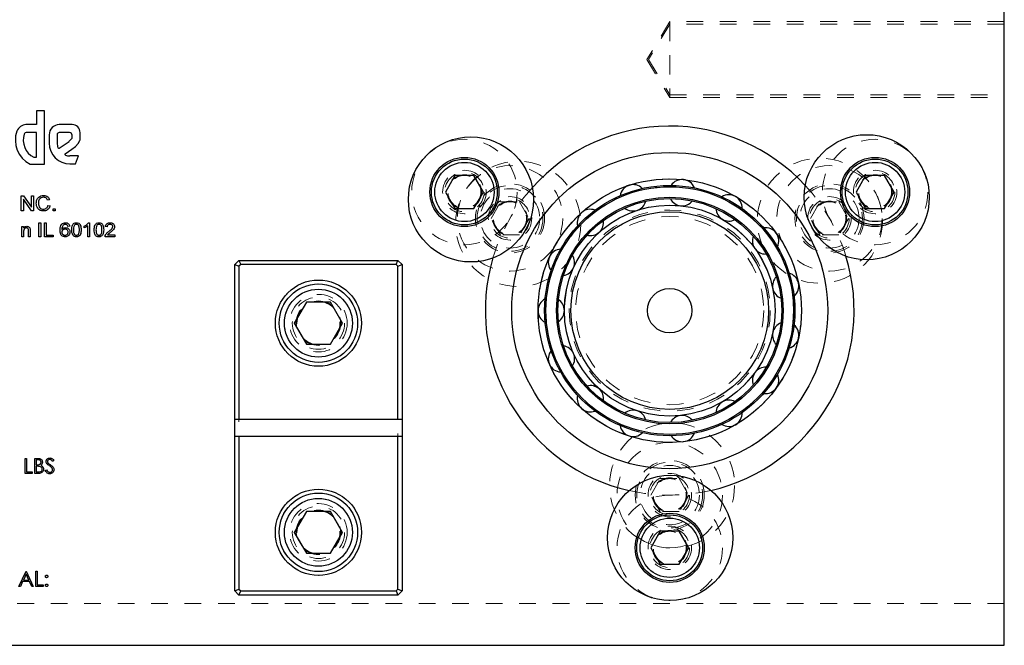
# Model space of a CAD drawing. Header units: inches. Extents: x 1880 to 2363, y -453 to -54.
# Tile 751 of 1056: x 1983.58 to 1989.47, y -74.37 to -70.63. Entities that reach past the tile are written whole.
import ezdxf

# ---------------------------------------------------------------- set-up
doc = ezdxf.new("R2010")
doc.units = ezdxf.units.IN
doc.header["$LTSCALE"] = 0.5
doc.header["$MEASUREMENT"] = 0
doc.linetypes.add('HIDDEN', pattern=[0.225, 0.15, -0.075])
for name, color, linetype in [('DSS-M-S', 53, 'Continuous'), ('DST-M-S', 53, 'Continuous'), ('SVD-M-S', 8, 'Continuous'), ('SVF-M-S', 8, 'Continuous')]:
    doc.layers.add(name, color=color, linetype=linetype)

msp = doc.modelspace()

# ---------------------------------------------------------------- linework, layer by layer
at = {"layer": 'DSS-M-S', "linetype": 'Continuous', "lineweight": 25}
for p, q in [((1989.46606, -74.36607), (1989.46606, -61.62907)), ((1983.72783, -71.17211), (1983.68026, -71.17211)), ((1983.68026, -71.17211), (1983.68026, -71.25416)), ((1983.72783, -71.49162), (1983.72783, -71.17211)), ((1983.68026, -71.25416), (1983.6174, -71.25416)), ((1983.89355, -71.25482), (1983.8171, -71.25482)), ((1983.68026, -71.30143), (1983.62279, -71.30143)), ((1983.68026, -71.44954), (1983.68026, -71.30143)), ((1983.75653, -71.31538), (1983.75653, -71.36534)), ((1983.8041, -71.31538), (1983.8041, -71.36534)), ((1983.87789, -71.30239), (1983.8171, -71.30239)), ((1983.89378, -71.33402), (1983.89378, -71.31828)), ((1983.94135, -71.34259), (1983.94135, -71.30262)), ((1983.8165, -71.39491), (1983.8757, -71.35519)), ((1983.87656, -71.35445), (1983.89244, -71.3374)), ((1983.89207, -71.40149), (1983.91319, -71.38492)), ((1983.91319, -71.38492), (1983.93018, -71.36669)), ((1983.93018, -71.36669), (1983.93932, -71.35035)), ((1983.6641, -71.44954), (1983.68026, -71.44954)), ((1983.85165, -71.42861), (1983.89207, -71.40149)), ((1983.93188, -71.44204), (1983.8808, -71.44204)), ((1983.91345, -71.48961), (1983.93188, -71.44204)), ((1983.64191, -71.49162), (1983.72783, -71.49162)), ((1983.8808, -71.48961), (1983.91345, -71.48961)), ((1983.58952, -71.67941), (1983.60303, -71.67941)), ((1983.58952, -71.76941), (1983.58952, -71.67941)), ((1983.60303, -71.67941), (1983.65068, -71.74822)), ((1983.65068, -71.67941), (1983.66337, -71.67941)), ((1983.65068, -71.74822), (1983.65068, -71.67941)), ((1983.66337, -71.67941), (1983.66337, -71.76941)), ((1983.64987, -71.76941), (1983.60222, -71.70057)), ((1983.60222, -71.70057), (1983.60222, -71.76941)), ((1983.75914, -71.70441), (1983.74645, -71.70714)), ((1983.74875, -71.73764), (1983.76145, -71.7406)), ((1983.60222, -71.76941), (1983.58952, -71.76941)), ((1983.66337, -71.76941), (1983.64987, -71.76941)), ((1983.77991, -71.76941), (1983.77991, -71.75787)), ((1983.77991, -71.75787), (1983.79145, -71.75787)), ((1983.79145, -71.76941), (1983.77991, -71.76941)), ((1983.79145, -71.75787), (1983.79145, -71.76941)), ((1983.59301, -71.86344), (1983.60369, -71.86344)), ((1983.59301, -71.92434), (1983.59301, -71.86344)), ((1983.60369, -71.86344), (1983.60369, -71.87194)), ((1983.69557, -71.841), (1983.70732, -71.841)), ((1983.69557, -71.92434), (1983.69557, -71.841)), ((1983.70732, -71.841), (1983.70732, -71.92434)), ((1983.72762, -71.841), (1983.73938, -71.841)), ((1983.72762, -71.92434), (1983.72762, -71.841)), ((1983.73938, -71.841), (1983.73938, -71.91472)), ((1983.87933, -71.86237), (1983.86865, -71.86344)), ((1983.96587, -71.87169), (1983.96587, -71.86184)), ((1983.98724, -71.92434), (1983.98724, -71.8594)), ((1983.99105, -71.841), (1983.99792, -71.841)), ((1983.99792, -71.841), (1983.99792, -71.92434)), ((1984.10262, -71.86558), (1984.09194, -71.86451)), ((1983.60369, -71.89168), (1983.60369, -71.92434)), ((1983.63254, -71.92434), (1983.63254, -71.88798)), ((1983.64322, -71.88708), (1983.64322, -71.92434)), ((1983.73938, -71.91472), (1983.78104, -71.91472)), ((1983.78104, -71.91472), (1983.78104, -71.92434)), ((1984.10478, -71.91365), (1984.14856, -71.91365)), ((1984.14856, -71.91365), (1984.14856, -71.92434)), ((1983.60369, -71.92434), (1983.59301, -71.92434)), ((1983.64322, -71.92434), (1983.63254, -71.92434)), ((1983.70732, -71.92434), (1983.69557, -71.92434)), ((1983.78104, -71.92434), (1983.72762, -71.92434)), ((1983.99792, -71.92434), (1983.98724, -71.92434)), ((1984.14856, -71.92434), (1984.09087, -71.92434)), ((1984.86606, -72.09107), (1984.89106, -72.06607)), ((1984.86606, -74.04107), (1984.86606, -72.09107)), ((1984.86606, -72.09107), (1984.89106, -72.10142)), ((1984.89106, -72.06607), (1984.90141, -72.09107)), ((1984.89106, -72.06607), (1985.84106, -72.06607)), ((1984.90141, -72.09107), (1984.89106, -72.10142)), ((1985.8307, -72.09107), (1984.90141, -72.09107)), ((1985.8307, -72.09107), (1985.84106, -72.06607)), ((1985.84106, -72.10142), (1985.8307, -72.09107)), ((1985.84106, -72.06607), (1985.86606, -72.09107)), ((1985.84106, -72.10142), (1985.86606, -72.09107)), ((1985.86606, -72.09107), (1985.86606, -74.04107)), ((1984.89106, -72.10142), (1984.89106, -73.01607)), ((1985.84106, -73.01607), (1985.84106, -72.10142)), ((1985.86606, -73.01607), (1984.86606, -73.01607)), ((1984.86606, -73.11607), (1985.86606, -73.11607)), ((1984.89106, -73.11607), (1984.89106, -74.03071)), ((1985.84106, -74.03071), (1985.84106, -73.11607)), ((1983.61234, -73.24897), (1983.62042, -73.24897)), ((1983.61234, -73.33897), (1983.61234, -73.24897)), ((1983.62042, -73.24897), (1983.62042, -73.32974)), ((1983.67004, -73.24897), (1983.6876, -73.24897)), ((1983.67004, -73.33897), (1983.67004, -73.24897)), ((1983.67811, -73.2582), (1983.67811, -73.28705)), ((1983.68907, -73.2582), (1983.67811, -73.2582)), ((1983.78427, -73.2619), (1983.77696, -73.26743)), ((1983.62042, -73.32974), (1983.65504, -73.32974)), ((1983.65504, -73.32974), (1983.65504, -73.33897)), ((1983.67811, -73.28705), (1983.68354, -73.28705)), ((1983.68347, -73.29628), (1983.67811, -73.29628)), ((1983.67811, -73.29628), (1983.67811, -73.32974)), ((1983.67811, -73.32974), (1983.68961, -73.32974)), ((1983.73234, -73.32161), (1983.73995, -73.31705)), ((1983.65504, -73.33897), (1983.61234, -73.33897)), ((1983.69437, -73.33897), (1983.67004, -73.33897)), ((1983.57542, -74.01397), (1983.61811, -73.92397)), ((1983.61811, -73.92397), (1983.61927, -73.92397)), ((1983.61927, -73.92397), (1983.6608, -74.01397)), ((1983.67696, -73.92397), (1983.68504, -73.92397)), ((1983.67696, -74.01397), (1983.67696, -73.92397)), ((1983.68504, -73.92397), (1983.68504, -74.00474)), ((1983.6186, -73.94151), (1983.6023, -73.97589)), ((1983.6023, -73.97589), (1983.63446, -73.97589)), ((1983.63446, -73.97589), (1983.6186, -73.94151)), ((1983.58424, -74.01397), (1983.57542, -74.01397)), ((1983.59792, -73.98513), (1983.58424, -74.01397)), ((1983.63872, -73.98513), (1983.59792, -73.98513)), ((1983.65202, -74.01397), (1983.63872, -73.98513)), ((1983.6608, -74.01397), (1983.65202, -74.01397)), ((1983.71965, -74.01397), (1983.67696, -74.01397)), ((1983.68504, -74.00474), (1983.71965, -74.00474)), ((1983.71965, -74.00474), (1983.71965, -74.01397)), ((1984.86606, -74.04107), (1984.89106, -74.03071)), ((1984.89106, -74.06607), (1984.86606, -74.04107)), ((1984.89106, -74.03071), (1984.90141, -74.04107)), ((1984.89106, -74.06607), (1984.90141, -74.04107)), ((1984.90141, -74.04107), (1985.8307, -74.04107)), ((1985.8307, -74.04107), (1985.84106, -74.03071)), ((1985.8307, -74.04107), (1985.84106, -74.06607)), ((1985.84106, -74.03071), (1985.86606, -74.04107)), ((1985.86606, -74.04107), (1985.84106, -74.06607)), ((1985.84106, -74.06607), (1984.89106, -74.06607)), ((1976.96606, -74.36607), (1989.46606, -74.36607))]:
    msp.add_line(p, q, dxfattribs=at)
at = {"layer": 'DSS-M-S', "linetype": 'HIDDEN', "lineweight": 18}
for p, q in [((1987.46606, -70.65512), (1987.33931, -70.86607)), ((1987.46606, -70.65512), (1987.46606, -71.07702)), ((1989.46606, -70.65512), (1987.46606, -70.65512)), ((1987.33931, -70.86607), (1987.46606, -71.07702)), ((1987.46606, -71.07702), (1989.46606, -71.07702)), ((1986.81416, -72.73292), (1986.81866, -72.73304)), ((1987.54013, -73.14958), (1987.54836, -73.14915)), ((1989.46606, -74.11607), (1976.96606, -74.11607))]:
    msp.add_line(p, q, dxfattribs=at)
at = {"layer": 'DSS-M-S', "linetype": 'Continuous', "lineweight": 25}
for radius in [0.94488, 0.7874, 0.74803, 0.74016, 0.67717, 0.66929]:
    msp.add_circle((1987.46606, -72.36607), radius, dxfattribs=at)
at = {"layer": 'DSS-M-S', "linetype": 'HIDDEN', "lineweight": 18}
for centre, radius in [((1986.23862, -71.6574), 0.09843), ((1988.6935, -71.6574), 0.09843), ((1987.46606, -72.36607), 0.74016), ((1987.46606, -72.36607), 0.67717), ((1985.36606, -72.44107), 0.2575), ((1985.36606, -72.44107), 0.172), ((1985.36606, -72.44107), 0.1285), ((1985.36606, -73.69107), 0.2575), ((1985.36606, -73.69107), 0.172), ((1985.36606, -73.69107), 0.1285), ((1987.46606, -73.78339), 0.09843)]:
    msp.add_circle(centre, radius, dxfattribs=at)
at = {"layer": 'DSS-M-S', "linetype": 'Continuous', "lineweight": 25}
for centre, radius, start, end in [((1983.62518, -71.32244), 0.06873, 96.502765, 154.99011), ((1983.8171, -71.31538), 0.06056, 90, 180), ((1983.89355, -71.30262), 0.0478, 360, 90), ((1987.46606, -72.36607), 1.10236, 42.702271, 138.144372), ((1983.71859, -71.3462), 0.1644, 161.263204, 242.198786), ((1983.71859, -71.3462), 0.11683, 162.808466, 242.198786), ((1983.62518, -71.32244), 0.02115, 96.502765, 149.371426), ((1983.8171, -71.31538), 0.01299, 90, 180), ((1983.87789, -71.31828), 0.01589, 360, 90), ((1983.88881, -71.33402), 0.00497, 317.025543, 360), ((1983.8808, -71.36534), 0.12427, 180, 270), ((1983.8808, -71.36534), 0.0767, 180, 200.775378), ((1983.81373, -71.39078), 0.00497, 200.775378, 303.860165), ((1983.87293, -71.35107), 0.00497, 303.860165, 317.025543), ((1983.92546, -71.34259), 0.01589, 330.761987, 0), ((1983.855, -71.43227), 0.00497, 132.557571, 248.920554), ((1983.8808, -71.36534), 0.0767, 248.920554, 270.000044), ((1987.24707, -71.69209), 0.07874, 45.544053, 170.694737), ((1987.54013, -71.66129), 0.07874, 21.558851, 146.690525), ((1987.82039, -71.75235), 0.07874, 357.570897, 122.687837), ((1987.24707, -71.69209), 0.07874, 230.984489, 345.171317), ((1987.54013, -71.66129), 0.07874, 207.00596, 321.170025), ((1986.99187, -71.83943), 0.07874, 69.526167, 194.700135), ((1987.82039, -71.75235), 0.07874, 183.024101, 297.170839), ((1986.99187, -71.83943), 0.07874, 255.157204, 9.17438), ((1988.03938, -71.94952), 0.07874, 159.039248, 270), ((1988.03938, -71.94952), 0.07874, 333.580532, 98.687012), ((1986.81866, -72.07783), 0.07874, 93.706535, 218.706378), ((1986.81866, -72.07783), 0.07874, 279.100808, 33.178877), ((1987.46606, -72.36607), 1.10236, 282.909966, 17.109636), ((1987.46606, -72.36607), 1.10236, 163.428782, 257.319429), ((1988.15923, -72.21873), 0.07874, 309.588093, 74.688681), ((1988.15923, -72.21873), 0.07874, 135.05174, 249.227922), ((1986.7574, -72.36607), 0.07874, 117.685543, 242.713125), ((1986.7574, -72.36607), 0.07874, 303.096885, 57.184472), ((1988.15923, -72.5134), 0.07874, 111.061914, 225.225806), ((1988.15923, -72.5134), 0.07874, 285.593922, 50.68904), ((1986.81866, -72.6543), 0.07874, 141.667962, 266.720387), ((1986.81866, -72.6543), 0.07874, 327.093379, 81.190824), ((1988.03938, -72.78261), 0.07874, 87.070111, 201.222057), ((1988.03938, -72.78261), 0.07874, 261.608784, 26.696922), ((1986.99187, -72.8927), 0.07874, 351.089948, 105.197596), ((1986.99187, -72.8927), 0.07874, 165.653451, 290.739792), ((1987.82039, -72.97978), 0.07874, 63.076671, 177.217019), ((1987.24707, -73.04004), 0.07874, 15.086247, 129.204447), ((1987.82039, -72.97978), 0.07874, 237.624916, 2.708045), ((1987.54013, -73.07084), 0.07874, 39.081936, 153.211035), ((1987.24707, -73.04004), 0.07874, 189.641668, 314.732632), ((1987.54013, -73.07084), 0.07874, 276, 338.722177), ((1987.54013, -73.07084), 0.07874, 213.632271, 270)]:
    msp.add_arc(centre, radius, start, end, dxfattribs=at)
at = {"layer": 'DSS-M-S', "linetype": 'HIDDEN', "lineweight": 18}
for start, end in [(17.109636, 42.702271), (138.144372, 163.428782), (257.319429, 282.909966)]:
    msp.add_arc((1987.46606, -72.36607), 1.10236, start, end, dxfattribs=at)
at = {"layer": 'DSS-M-S', "linetype": 'Continuous', "lineweight": 25}
for points, knots in [([(1983.67952, -71.72374), (1983.68005, -71.7171), (1983.68111, -71.70386), (1983.69201, -71.68796), (1983.70728, -71.67961), (1983.71767, -71.67871), (1983.72286, -71.67825)], [0, 0, 0, 0, 0.2803525, 0.5592745, 0.7794669, 1, 1, 1, 1]), ([(1983.72229, -71.68864), (1983.71736, -71.68911), (1983.70752, -71.69006), (1983.69394, -71.70305), (1983.69287, -71.71585), (1983.69222, -71.72369)], [0, 0, 0, 0, 0.2805381, 0.5598234, 1, 1, 1, 1]), ([(1983.74645, -71.70714), (1983.74535, -71.70424), (1983.74316, -71.69848), (1983.73699, -71.69213), (1983.72955, -71.68903), (1983.72471, -71.68877), (1983.72229, -71.68864)], [0, 0, 0, 0, 0.2804639, 0.5595371, 0.7795539, 1, 1, 1, 1]), ([(1983.72286, -71.67825), (1983.72739, -71.67856), (1983.73644, -71.67918), (1983.74771, -71.68552), (1983.75546, -71.69439), (1983.75791, -71.70107), (1983.75914, -71.70441)], [0, 0, 0, 0, 0.2801769, 0.5595798, 0.7796483, 1, 1, 1, 1]), ([(1983.72308, -71.77056), (1983.71621, -71.77011), (1983.70253, -71.7692), (1983.68748, -71.75594), (1983.68071, -71.73969), (1983.67992, -71.72906), (1983.67952, -71.72374)], [0, 0, 0, 0, 0.28019239, 0.55832246, 0.77900696, 1, 1, 1, 1]), ([(1983.69222, -71.72369), (1983.69248, -71.72865), (1983.69301, -71.73855), (1983.69907, -71.75162), (1983.71016, -71.75894), (1983.71795, -71.75976), (1983.72186, -71.76018)], [0, 0, 0, 0, 0.281142, 0.5602016, 0.7798258, 1, 1, 1, 1]), ([(1983.72186, -71.76018), (1983.72545, -71.75987), (1983.73262, -71.75925), (1983.74123, -71.75349), (1983.74649, -71.74579), (1983.748, -71.74036), (1983.74875, -71.73764)], [0, 0, 0, 0, 0.2799379, 0.5591609, 0.7793145, 1, 1, 1, 1]), ([(1983.76145, -71.7406), (1983.75985, -71.7453), (1983.75666, -71.7547), (1983.74653, -71.76466), (1983.73474, -71.76984), (1983.72697, -71.77032), (1983.72308, -71.77056)], [0, 0, 0, 0, 0.2801453, 0.5594296, 0.7795317, 1, 1, 1, 1]), ([(1983.60369, -71.87194), (1983.60499, -71.87031), (1983.60759, -71.86706), (1983.61411, -71.86313), (1983.61948, -71.86266), (1983.62276, -71.86237)], [0, 0, 0, 0, 0.2804567, 0.5606826, 1, 1, 1, 1]), ([(1983.62276, -71.86237), (1983.62528, -71.86257), (1983.63033, -71.86296), (1983.63689, -71.8661), (1983.64107, -71.87132), (1983.64213, -71.87517), (1983.64265, -71.87709)], [0, 0, 0, 0, 0.28030399, 0.56016656, 0.77971616, 1, 1, 1, 1]), ([(1983.82164, -71.88532), (1983.82177, -71.8783), (1983.822, -71.86579), (1983.82844, -71.85514), (1983.83126, -71.85047)], [0, 0, 0, 0, 0.56144757, 1, 1, 1, 1]), ([(1983.83126, -71.85047), (1983.83494, -71.84735), (1983.84153, -71.84177), (1983.85008, -71.84124), (1983.85386, -71.841)], [0, 0, 0, 0, 0.5582859, 1, 1, 1, 1]), ([(1983.84329, -71.85309), (1983.84111, -71.85503), (1983.83675, -71.85891), (1983.83274, -71.86879), (1983.83248, -71.87626), (1983.83232, -71.88083)], [0, 0, 0, 0, 0.2794547, 0.559199, 1, 1, 1, 1]), ([(1983.85322, -71.85062), (1983.85128, -71.85074), (1983.84781, -71.85096), (1983.84467, -71.85244), (1983.84329, -71.85309)], [0, 0, 0, 0, 0.5598172, 1, 1, 1, 1]), ([(1983.86443, -71.85489), (1983.86255, -71.8535), (1983.8592, -71.85101), (1983.85505, -71.85074), (1983.85322, -71.85062)], [0, 0, 0, 0, 0.55892556, 1, 1, 1, 1]), ([(1983.85386, -71.841), (1983.8573, -71.84126), (1983.86418, -71.84176), (1983.87255, -71.84705), (1983.87772, -71.85441), (1983.87879, -71.85971), (1983.87933, -71.86237)], [0, 0, 0, 0, 0.280244, 0.559482, 0.7795067, 1, 1, 1, 1]), ([(1983.86865, -71.86344), (1983.86817, -71.86168), (1983.86731, -71.85855), (1983.86531, -71.85601), (1983.86443, -71.85489)], [0, 0, 0, 0, 0.5604898, 1, 1, 1, 1]), ([(1983.89109, -71.88324), (1983.89148, -71.87339), (1983.89196, -71.86106), (1983.89971, -71.84877), (1983.90718, -71.84235), (1983.91452, -71.84154), (1983.9194, -71.841)], [0, 0, 0, 0, 0.4998369, 0.6254941, 0.7509601, 1, 1, 1, 1]), ([(1983.90709, -71.85633), (1983.90518, -71.86115), (1983.90175, -71.86981), (1983.90176, -71.8791), (1983.90177, -71.8832)], [0, 0, 0, 0, 0.5577404, 1, 1, 1, 1]), ([(1983.91928, -71.85062), (1983.91663, -71.85092), (1983.91188, -71.85146), (1983.90856, -71.85484), (1983.90709, -71.85633)], [0, 0, 0, 0, 0.5588864, 1, 1, 1, 1]), ([(1983.93703, -71.8832), (1983.93696, -71.87615), (1983.93687, -71.86734), (1983.9328, -71.85757), (1983.92917, -71.85372), (1983.92453, -71.85103), (1983.92103, -71.85075), (1983.91928, -71.85062)], [0, 0, 0, 0, 0.5000249, 0.6251237, 0.7501853, 0.8750212, 1, 1, 1, 1]), ([(1983.9194, -71.841), (1983.92426, -71.84157), (1983.93157, -71.84241), (1983.93917, -71.8487), (1983.94651, -71.86125), (1983.94718, -71.87347), (1983.94771, -71.88324)], [0, 0, 0, 0, 0.2493039, 0.374731, 0.5004419, 1, 1, 1, 1]), ([(1983.96587, -71.86184), (1983.97146, -71.85898), (1983.98144, -71.85387), (1983.98811, -71.84493), (1983.99105, -71.841)], [0, 0, 0, 0, 0.5605712, 1, 1, 1, 1]), ([(1983.98724, -71.8594), (1983.98352, -71.86217), (1983.97689, -71.86713), (1983.96924, -71.87029), (1983.96587, -71.87169)], [0, 0, 0, 0, 0.5596689, 1, 1, 1, 1]), ([(1984.0257, -71.88324), (1984.02609, -71.87339), (1984.02658, -71.86106), (1984.03432, -71.84877), (1984.04179, -71.84235), (1984.04913, -71.84154), (1984.05401, -71.841)], [0, 0, 0, 0, 0.4998369, 0.6254941, 0.7509601, 1, 1, 1, 1]), ([(1984.04171, -71.85633), (1984.03979, -71.86115), (1984.03636, -71.86981), (1984.03638, -71.8791), (1984.03638, -71.8832)], [0, 0, 0, 0, 0.5577404, 1, 1, 1, 1]), ([(1984.0539, -71.85062), (1984.05124, -71.85092), (1984.0465, -71.85146), (1984.04318, -71.85484), (1984.04171, -71.85633)], [0, 0, 0, 0, 0.5588864, 1, 1, 1, 1]), ([(1984.07164, -71.8832), (1984.07157, -71.87615), (1984.07149, -71.86734), (1984.06742, -71.85757), (1984.06378, -71.85372), (1984.05915, -71.85103), (1984.05565, -71.85075), (1984.0539, -71.85062)], [0, 0, 0, 0, 0.5000249, 0.6251237, 0.7501853, 0.8750212, 1, 1, 1, 1]), ([(1984.05401, -71.841), (1984.05888, -71.84157), (1984.06618, -71.84241), (1984.07379, -71.8487), (1984.08112, -71.86125), (1984.08179, -71.87347), (1984.08232, -71.88324)], [0, 0, 0, 0, 0.2493039, 0.374731, 0.5004419, 1, 1, 1, 1]), ([(1984.09194, -71.86451), (1984.09264, -71.86069), (1984.09403, -71.85307), (1984.1019, -71.84502), (1984.11123, -71.84146), (1984.11727, -71.84116), (1984.12029, -71.841)], [0, 0, 0, 0, 0.2799808, 0.5585691, 0.7790103, 1, 1, 1, 1]), ([(1984.12005, -71.85062), (1984.11762, -71.85077), (1984.11278, -71.85107), (1984.10671, -71.85452), (1984.10311, -71.85985), (1984.10279, -71.86367), (1984.10262, -71.86558)], [0, 0, 0, 0, 0.2807168, 0.5601077, 0.7797411, 1, 1, 1, 1]), ([(1984.11264, -71.89334), (1984.11825, -71.88878), (1984.12606, -71.88244), (1984.13507, -71.87266), (1984.13623, -71.86699), (1984.13681, -71.86417)], [0, 0, 0, 0, 0.5615701, 0.7817706, 1, 1, 1, 1]), ([(1984.13681, -71.86417), (1984.13645, -71.86193), (1984.13572, -71.85744), (1984.12938, -71.8517), (1984.12359, -71.85103), (1984.12005, -71.85062)], [0, 0, 0, 0, 0.27949721, 0.56035746, 1, 1, 1, 1]), ([(1984.12029, -71.841), (1984.12404, -71.84124), (1984.13152, -71.84171), (1984.14072, -71.84721), (1984.14658, -71.85518), (1984.14719, -71.86106), (1984.1475, -71.86401)], [0, 0, 0, 0, 0.2807042, 0.5600608, 0.7800099, 1, 1, 1, 1]), ([(1984.1475, -71.86401), (1984.14686, -71.86806), (1984.14558, -71.87621), (1984.13596, -71.88764), (1984.12787, -71.89419), (1984.12292, -71.89819)], [0, 0, 0, 0, 0.2784374, 0.5586275, 1, 1, 1, 1]), ([(1983.61987, -71.87199), (1983.61805, -71.87213), (1983.61442, -71.87242), (1983.60945, -71.87487), (1983.604, -71.88093), (1983.60382, -71.88725), (1983.60369, -71.89168)], [0, 0, 0, 0, 0.18737345, 0.37454683, 0.56089446, 1, 1, 1, 1]), ([(1983.63254, -71.88798), (1983.63253, -71.88578), (1983.6325, -71.88143), (1983.63009, -71.87547), (1983.62503, -71.87242), (1983.62159, -71.87213), (1983.61987, -71.87199)], [0, 0, 0, 0, 0.2817191, 0.5594226, 0.7794153, 1, 1, 1, 1]), ([(1983.64265, -71.87709), (1983.64286, -71.87895), (1983.64322, -71.88227), (1983.64322, -71.88561), (1983.64322, -71.88708)], [0, 0, 0, 0, 0.559768, 1, 1, 1, 1]), ([(1983.85254, -71.9254), (1983.84895, -71.92512), (1983.84178, -71.92454), (1983.83224, -71.91898), (1983.82253, -71.90632), (1983.82201, -71.89398), (1983.82164, -71.88532)], [0, 0, 0, 0, 0.1871549, 0.3739381, 0.5606233, 1, 1, 1, 1]), ([(1983.83232, -71.88083), (1983.83383, -71.87901), (1983.83683, -71.87536), (1983.84424, -71.87096), (1983.85031, -71.87027), (1983.85401, -71.86985)], [0, 0, 0, 0, 0.2805362, 0.5608927, 1, 1, 1, 1]), ([(1983.85126, -71.87946), (1983.84857, -71.87971), (1983.84321, -71.8802), (1983.83684, -71.8845), (1983.83286, -71.89034), (1983.8325, -71.89456), (1983.83232, -71.89668)], [0, 0, 0, 0, 0.2801757, 0.559892, 0.7797645, 1, 1, 1, 1]), ([(1983.83232, -71.89668), (1983.8327, -71.89951), (1983.83344, -71.90517), (1983.83846, -71.9117), (1983.845, -71.91528), (1983.84947, -71.91562), (1983.85171, -71.91579)], [0, 0, 0, 0, 0.2797125, 0.5592399, 0.7794049, 1, 1, 1, 1]), ([(1983.86972, -71.89723), (1983.86949, -71.8945), (1983.86903, -71.88906), (1983.86404, -71.88288), (1983.85764, -71.87984), (1983.85339, -71.87959), (1983.85126, -71.87946)], [0, 0, 0, 0, 0.2800993, 0.5588384, 0.779088, 1, 1, 1, 1]), ([(1983.85171, -71.91579), (1983.85444, -71.91552), (1983.8599, -71.91498), (1983.86612, -71.91002), (1983.86931, -71.90365), (1983.86958, -71.89937), (1983.86972, -71.89723)], [0, 0, 0, 0, 0.2799071, 0.5591009, 0.7792052, 1, 1, 1, 1]), ([(1983.8804, -71.89689), (1983.87993, -71.90106), (1983.87899, -71.90939), (1983.8719, -71.91916), (1983.86238, -71.9246), (1983.85582, -71.92514), (1983.85254, -71.9254)], [0, 0, 0, 0, 0.28002712, 0.5594395, 0.7795586, 1, 1, 1, 1]), ([(1983.85401, -71.86985), (1983.85797, -71.87031), (1983.86588, -71.87123), (1983.87469, -71.87854), (1983.87974, -71.88756), (1983.88018, -71.89378), (1983.8804, -71.89689)], [0, 0, 0, 0, 0.2795741, 0.5592169, 0.7793729, 1, 1, 1, 1]), ([(1983.89967, -71.91737), (1983.89666, -71.91135), (1983.89127, -71.90056), (1983.89114, -71.88855), (1983.89109, -71.88324)], [0, 0, 0, 0, 0.5578599, 1, 1, 1, 1]), ([(1983.9194, -71.9254), (1983.9152, -71.92508), (1983.9077, -71.9245), (1983.90212, -71.91955), (1983.89967, -71.91737)], [0, 0, 0, 0, 0.5599424, 1, 1, 1, 1]), ([(1983.90177, -71.8832), (1983.90184, -71.89023), (1983.90193, -71.89901), (1983.90589, -71.90882), (1983.90957, -71.91261), (1983.91416, -71.91535), (1983.91765, -71.91564), (1983.9194, -71.91579)], [0, 0, 0, 0, 0.5000428, 0.6251453, 0.7501671, 0.8750828, 1, 1, 1, 1]), ([(1983.9194, -71.91579), (1983.92114, -71.91563), (1983.92463, -71.91533), (1983.92922, -71.91261), (1983.93287, -71.90879), (1983.93688, -71.89902), (1983.93696, -71.89023), (1983.93703, -71.8832)], [0, 0, 0, 0, 0.1248849, 0.2497884, 0.374806, 0.4999379, 1, 1, 1, 1]), ([(1983.94771, -71.88324), (1983.94733, -71.89308), (1983.94685, -71.90541), (1983.93908, -71.91767), (1983.93162, -71.92409), (1983.92428, -71.92488), (1983.9194, -71.9254)], [0, 0, 0, 0, 0.4997948, 0.6254512, 0.7509263, 1, 1, 1, 1]), ([(1984.03428, -71.91737), (1984.03128, -71.91135), (1984.02589, -71.90056), (1984.02576, -71.88855), (1984.0257, -71.88324)], [0, 0, 0, 0, 0.5578599, 1, 1, 1, 1]), ([(1984.05401, -71.9254), (1984.04981, -71.92508), (1984.04232, -71.9245), (1984.03674, -71.91955), (1984.03428, -71.91737)], [0, 0, 0, 0, 0.55994243, 1, 1, 1, 1]), ([(1984.03638, -71.8832), (1984.03646, -71.89023), (1984.03654, -71.89901), (1984.0405, -71.90882), (1984.04419, -71.91261), (1984.04877, -71.91535), (1984.05227, -71.91564), (1984.05401, -71.91579)], [0, 0, 0, 0, 0.5000428, 0.6251453, 0.7501671, 0.8750828, 1, 1, 1, 1]), ([(1984.05401, -71.91579), (1984.05576, -71.91563), (1984.05925, -71.91533), (1984.06384, -71.91261), (1984.06749, -71.90879), (1984.0715, -71.89902), (1984.07158, -71.89023), (1984.07164, -71.8832)], [0, 0, 0, 0, 0.1248849, 0.2497884, 0.374806, 0.4999379, 1, 1, 1, 1]), ([(1984.08232, -71.88324), (1984.08194, -71.89308), (1984.08146, -71.90541), (1984.0737, -71.91767), (1984.06624, -71.92409), (1984.05889, -71.92488), (1984.05401, -71.9254)], [0, 0, 0, 0, 0.4997948, 0.6254512, 0.7509263, 1, 1, 1, 1]), ([(1984.09087, -71.92434), (1984.09091, -71.92293), (1984.09097, -71.92042), (1984.09174, -71.91803), (1984.09207, -71.91697)], [0, 0, 0, 0, 0.5598885, 1, 1, 1, 1]), ([(1984.09207, -71.91697), (1984.09365, -71.91372), (1984.09624, -71.90835), (1984.10189, -71.90226), (1984.10709, -71.8976), (1984.11079, -71.89476), (1984.11264, -71.89334)], [0, 0, 0, 0, 0.3392958, 0.5594471, 0.7796969, 1, 1, 1, 1]), ([(1984.12292, -71.89819), (1984.12078, -71.89985), (1984.11726, -71.90259), (1984.11239, -71.90644), (1984.10824, -71.90969), (1984.10593, -71.91233), (1984.10478, -71.91365)], [0, 0, 0, 0, 0.3400866, 0.5601427, 0.7801586, 1, 1, 1, 1]), ([(1983.68354, -73.28705), (1983.68919, -73.28703), (1983.69626, -73.28702), (1983.70323, -73.28246), (1983.70594, -73.27932), (1983.70778, -73.27556), (1983.708, -73.27281), (1983.70811, -73.27144)], [0, 0, 0, 0, 0.4986071, 0.6240085, 0.7494012, 0.8747358, 1, 1, 1, 1]), ([(1983.6876, -73.24897), (1983.69145, -73.24905), (1983.69912, -73.24922), (1983.70927, -73.2538), (1983.71518, -73.26222), (1983.71585, -73.26825), (1983.71619, -73.27127)], [0, 0, 0, 0, 0.2813174, 0.559922, 0.7799345, 1, 1, 1, 1]), ([(1983.70811, -73.27144), (1983.70785, -73.26922), (1983.70746, -73.26589), (1983.70461, -73.26245), (1983.69923, -73.25861), (1983.69359, -73.25838), (1983.68907, -73.2582)], [0, 0, 0, 0, 0.2492836, 0.3749253, 0.5006447, 1, 1, 1, 1]), ([(1983.71619, -73.27127), (1983.71604, -73.2734), (1983.71573, -73.27764), (1983.71276, -73.28486), (1983.70843, -73.28831), (1983.70579, -73.29042)], [0, 0, 0, 0, 0.2808667, 0.5615271, 1, 1, 1, 1]), ([(1983.73811, -73.26767), (1983.7385, -73.26447), (1983.73928, -73.25808), (1983.74543, -73.25115), (1983.75278, -73.24731), (1983.75778, -73.24688), (1983.76029, -73.24666)], [0, 0, 0, 0, 0.2795526, 0.5587984, 0.7793777, 1, 1, 1, 1]), ([(1983.74314, -73.28137), (1983.74156, -73.27903), (1983.73872, -73.27486), (1983.7383, -73.26987), (1983.73811, -73.26767)], [0, 0, 0, 0, 0.5598405, 1, 1, 1, 1]), ([(1983.75939, -73.25589), (1983.75756, -73.25604), (1983.75391, -73.25632), (1983.74951, -73.25912), (1983.74663, -73.26298), (1983.74634, -73.26585), (1983.74619, -73.26729)], [0, 0, 0, 0, 0.2802743, 0.5599314, 0.7799201, 1, 1, 1, 1]), ([(1983.74619, -73.26729), (1983.74629, -73.26854), (1983.74651, -73.27106), (1983.74846, -73.2752), (1983.75073, -73.27751), (1983.75212, -73.27892)], [0, 0, 0, 0, 0.2799464, 0.5597741, 1, 1, 1, 1]), ([(1983.77696, -73.26743), (1983.77541, -73.2655), (1983.77285, -73.26231), (1983.76862, -73.25846), (1983.76421, -73.25627), (1983.761, -73.25602), (1983.75939, -73.25589)], [0, 0, 0, 0, 0.3404085, 0.560482, 0.7801798, 1, 1, 1, 1]), ([(1983.76029, -73.24666), (1983.76306, -73.24693), (1983.7686, -73.24748), (1983.77728, -73.25277), (1983.78161, -73.25843), (1983.78427, -73.2619)], [0, 0, 0, 0, 0.2797499, 0.5595012, 1, 1, 1, 1]), ([(1983.70031, -73.29734), (1983.69718, -73.29696), (1983.69158, -73.29626), (1983.68595, -73.29627), (1983.68347, -73.29628)], [0, 0, 0, 0, 0.559734, 1, 1, 1, 1]), ([(1983.68961, -73.32974), (1983.6955, -73.32973), (1983.70431, -73.32972), (1983.71207, -73.32282), (1983.71467, -73.31769), (1983.71491, -73.31485), (1983.71504, -73.31342)], [0, 0, 0, 0, 0.4993602, 0.748736, 0.8743989, 1, 1, 1, 1]), ([(1983.72311, -73.31342), (1983.72258, -73.31746), (1983.72151, -73.32553), (1983.71341, -73.33409), (1983.70388, -73.33843), (1983.69755, -73.33879), (1983.69437, -73.33897)], [0, 0, 0, 0, 0.2791411, 0.5586537, 0.779059, 1, 1, 1, 1]), ([(1983.71504, -73.31342), (1983.71477, -73.31122), (1983.71423, -73.3068), (1983.70902, -73.30038), (1983.70361, -73.29849), (1983.70031, -73.29734)], [0, 0, 0, 0, 0.2799437, 0.5604286, 1, 1, 1, 1]), ([(1983.70579, -73.29042), (1983.70848, -73.29151), (1983.71387, -73.2937), (1983.71954, -73.29973), (1983.72262, -73.3066), (1983.72295, -73.31115), (1983.72311, -73.31342)], [0, 0, 0, 0, 0.2803823, 0.5596055, 0.7797648, 1, 1, 1, 1]), ([(1983.75971, -73.34128), (1983.75638, -73.34095), (1983.74972, -73.34028), (1983.73946, -73.3335), (1983.73505, -73.32612), (1983.73234, -73.32161)], [0, 0, 0, 0, 0.27987982, 0.55966578, 1, 1, 1, 1]), ([(1983.73995, -73.31705), (1983.74263, -73.32116), (1983.74636, -73.32689), (1983.75398, -73.33145), (1983.7578, -73.33185), (1983.75971, -73.33205)], [0, 0, 0, 0, 0.55932064, 0.77978172, 1, 1, 1, 1]), ([(1983.75789, -73.29361), (1983.75496, -73.29154), (1983.74972, -73.28784), (1983.74515, -73.28334), (1983.74314, -73.28137)], [0, 0, 0, 0, 0.56041269, 1, 1, 1, 1]), ([(1983.75212, -73.27892), (1983.75434, -73.28064), (1983.75831, -73.28372), (1983.76241, -73.28661), (1983.76422, -73.28788)], [0, 0, 0, 0, 0.5599058, 1, 1, 1, 1]), ([(1983.77412, -73.30796), (1983.77134, -73.305), (1983.76639, -73.29969), (1983.76049, -73.29547), (1983.75789, -73.29361)], [0, 0, 0, 0, 0.5594958, 1, 1, 1, 1]), ([(1983.75971, -73.33205), (1983.76213, -73.33181), (1983.76697, -73.33132), (1983.77288, -73.32768), (1983.77663, -73.3225), (1983.77711, -73.3187), (1983.77734, -73.3168)], [0, 0, 0, 0, 0.28027638, 0.56014777, 0.78015314, 1, 1, 1, 1]), ([(1983.78542, -73.31692), (1983.78492, -73.3206), (1983.78391, -73.32798), (1983.77671, -73.33582), (1983.7684, -73.34058), (1983.76261, -73.34105), (1983.75971, -73.34128)], [0, 0, 0, 0, 0.2791829, 0.5590851, 0.779446, 1, 1, 1, 1]), ([(1983.76422, -73.28788), (1983.76986, -73.29206), (1983.77772, -73.29788), (1983.78441, -73.30871), (1983.78508, -73.31419), (1983.78542, -73.31692)], [0, 0, 0, 0, 0.5601154, 0.7802838, 1, 1, 1, 1]), ([(1983.77734, -73.3168), (1983.77712, -73.315), (1983.77673, -73.3118), (1983.77491, -73.30914), (1983.77412, -73.30796)], [0, 0, 0, 0, 0.5589902, 1, 1, 1, 1]), ([(1983.7335, -73.95455), (1983.73363, -73.95345), (1983.73391, -73.95124), (1983.73594, -73.9488), (1983.7384, -73.94729), (1983.74013, -73.94713), (1983.741, -73.94705)], [0, 0, 0, 0, 0.27958521, 0.55945442, 0.7796968, 1, 1, 1, 1]), ([(1983.741, -73.96205), (1983.73989, -73.96192), (1983.73768, -73.96166), (1983.73523, -73.95961), (1983.73373, -73.95716), (1983.73357, -73.95542), (1983.7335, -73.95455)], [0, 0, 0, 0, 0.2796468, 0.5592988, 0.7796148, 1, 1, 1, 1]), ([(1983.741, -73.94705), (1983.74211, -73.94717), (1983.74433, -73.94743), (1983.74675, -73.94949), (1983.74829, -73.95193), (1983.74843, -73.95368), (1983.7485, -73.95455)], [0, 0, 0, 0, 0.2796016, 0.559212, 0.7794752, 1, 1, 1, 1]), ([(1983.7485, -73.95455), (1983.74837, -73.95566), (1983.74812, -73.95788), (1983.74606, -73.96031), (1983.74361, -73.96183), (1983.74187, -73.96198), (1983.741, -73.96205)], [0, 0, 0, 0, 0.2795175, 0.5593264, 0.7795441, 1, 1, 1, 1]), ([(1983.7335, -74.00763), (1983.73363, -74.00652), (1983.73389, -74.00431), (1983.73593, -74.00186), (1983.73839, -74.00035), (1983.74013, -74.0002), (1983.741, -74.00013)], [0, 0, 0, 0, 0.2795762, 0.5592837, 0.7795524, 1, 1, 1, 1]), ([(1983.741, -74.01513), (1983.73989, -74.01499), (1983.73769, -74.01472), (1983.73525, -74.01268), (1983.73374, -74.01023), (1983.73358, -74.00849), (1983.7335, -74.00763)], [0, 0, 0, 0, 0.27958116, 0.55914317, 0.77957542, 1, 1, 1, 1]), ([(1983.741, -74.00013), (1983.74211, -74.00025), (1983.74433, -74.0005), (1983.74675, -74.00257), (1983.74829, -74.00501), (1983.74843, -74.00675), (1983.7485, -74.00763)], [0, 0, 0, 0, 0.2796016, 0.559212, 0.7794752, 1, 1, 1, 1]), ([(1983.7485, -74.00763), (1983.74837, -74.00873), (1983.7481, -74.01094), (1983.74606, -74.01338), (1983.7436, -74.01489), (1983.74187, -74.01505), (1983.741, -74.01513)], [0, 0, 0, 0, 0.2794691, 0.5593578, 0.7796739, 1, 1, 1, 1])]:
    msp.add_open_spline(points, degree=3, knots=knots, dxfattribs=at)
at = {"layer": 'DST-M-S', "linetype": 'Continuous', "lineweight": 25}
for p, q in [((1989.46606, -74.36607), (1989.46606, -60.36607)), ((1976.96606, -74.36607), (1989.46606, -74.36607))]:
    msp.add_line(p, q, dxfattribs=at)
at = {"layer": 'DST-M-S', "linetype": 'HIDDEN', "lineweight": 18}
for p, q in [((1987.46606, -70.63952), (1987.32993, -70.86607)), ((1987.46606, -70.63952), (1987.46606, -71.09262)), ((1989.46606, -70.63952), (1987.46606, -70.63952)), ((1987.32993, -70.86607), (1987.46606, -71.09262)), ((1987.46606, -71.09262), (1989.46606, -71.09262)), ((1984.89106, -72.06607), (1984.86606, -72.09107)), ((1984.86606, -72.09107), (1984.86606, -74.04107)), ((1984.89106, -72.10142), (1984.86606, -72.09107)), ((1985.84106, -72.06607), (1984.89106, -72.06607)), ((1984.90141, -72.09107), (1984.89106, -72.06607)), ((1984.89106, -72.10142), (1984.90141, -72.09107)), ((1984.90141, -72.09107), (1985.8307, -72.09107)), ((1985.8307, -72.09107), (1985.84106, -72.06607)), ((1985.8307, -72.09107), (1985.84106, -72.10142)), ((1985.86606, -72.09107), (1985.84106, -72.06607)), ((1985.84106, -72.10142), (1985.86606, -72.09107)), ((1985.86606, -74.04107), (1985.86606, -72.09107)), ((1984.89106, -74.03071), (1984.89106, -72.10142)), ((1985.84106, -72.10142), (1985.84106, -74.03071)), ((1984.86606, -74.04107), (1984.89106, -74.03071)), ((1984.86606, -74.04107), (1984.89106, -74.06607)), ((1984.90141, -74.04107), (1984.89106, -74.03071)), ((1984.89106, -74.06607), (1984.90141, -74.04107)), ((1985.8307, -74.04107), (1984.90141, -74.04107)), ((1985.84106, -74.03071), (1985.8307, -74.04107)), ((1985.84106, -74.06607), (1985.8307, -74.04107)), ((1985.86606, -74.04107), (1985.84106, -74.03071)), ((1985.84106, -74.06607), (1985.86606, -74.04107)), ((1984.89106, -74.06607), (1985.84106, -74.06607))]:
    msp.add_line(p, q, dxfattribs=at)
for centre, radius in [((1986.51139, -71.81488), 0.09843), ((1988.42073, -71.81488), 0.09843), ((1985.36606, -72.44107), 0.172), ((1985.36606, -72.44107), 0.1285), ((1987.46606, -73.46843), 0.09843), ((1985.36606, -73.69107), 0.172), ((1985.36606, -73.69107), 0.1285)]:
    msp.add_circle(centre, radius, dxfattribs=at)
at = {"layer": 'DST-M-S', "linetype": 'Continuous', "lineweight": 25}
for centre, radius in [((1987.46606, -72.36607), 0.62992), ((1985.36606, -72.44107), 0.2575), ((1985.36606, -73.69107), 0.2575)]:
    msp.add_circle(centre, radius, dxfattribs=at)
at = {"layer": 'SVD-M-S', "linetype": 'Continuous', "lineweight": 25}
for p, q in [((1986.1818, -71.55898), (1986.12497, -71.6574)), ((1986.29545, -71.55898), (1986.1818, -71.55898)), ((1986.35227, -71.6574), (1986.29545, -71.55898)), ((1988.63667, -71.55898), (1988.57984, -71.6574)), ((1988.75032, -71.55898), (1988.63667, -71.55898)), ((1988.80715, -71.6574), (1988.75032, -71.55898)), ((1986.12497, -71.6574), (1986.1818, -71.75583)), ((1986.29545, -71.75583), (1986.35227, -71.6574)), ((1988.57984, -71.6574), (1988.63667, -71.75583)), ((1988.75032, -71.75583), (1988.80715, -71.6574)), ((1986.1818, -71.75583), (1986.29545, -71.75583)), ((1988.63667, -71.75583), (1988.75032, -71.75583)), ((1987.40923, -73.68496), (1987.35241, -73.78339)), ((1987.52288, -73.68496), (1987.40923, -73.68496)), ((1987.57971, -73.78339), (1987.52288, -73.68496)), ((1987.35241, -73.78339), (1987.40923, -73.88181)), ((1987.52288, -73.88181), (1987.57971, -73.78339)), ((1987.40923, -73.88181), (1987.52288, -73.88181))]:
    msp.add_line(p, q, dxfattribs=at)
at = {"layer": 'SVD-M-S', "linetype": 'HIDDEN', "lineweight": 18}
for p, q in [((1985.22172, -72.44107), (1985.29389, -72.31607)), ((1985.29389, -72.31607), (1985.43823, -72.31607)), ((1985.43823, -72.31607), (1985.5104, -72.44107)), ((1985.29389, -72.56607), (1985.22172, -72.44107)), ((1985.5104, -72.44107), (1985.43823, -72.56607)), ((1985.43823, -72.56607), (1985.29389, -72.56607)), ((1985.22172, -73.69107), (1985.29389, -73.56607)), ((1985.29389, -73.56607), (1985.43823, -73.56607)), ((1985.43823, -73.56607), (1985.5104, -73.69107)), ((1985.29389, -73.81607), (1985.22172, -73.69107)), ((1985.5104, -73.69107), (1985.43823, -73.81607)), ((1985.43823, -73.81607), (1985.29389, -73.81607))]:
    msp.add_line(p, q, dxfattribs=at)
at = {"layer": 'SVD-M-S', "linetype": 'Continuous', "lineweight": 25}
for centre, radius in [((1986.27779, -71.7016), 0.37402), ((1988.6435, -71.68884), 0.37402), ((1986.23862, -71.6574), 0.20669), ((1988.6935, -71.6574), 0.20669), ((1986.23862, -71.6574), 0.19685), ((1986.23862, -71.6574), 0.17717), ((1988.6935, -71.6574), 0.19685), ((1988.6935, -71.6574), 0.17717), ((1987.46878, -73.7244), 0.37402), ((1987.46606, -73.78339), 0.20669), ((1987.46606, -73.78339), 0.19685), ((1987.46606, -73.78339), 0.17717)]:
    msp.add_circle(centre, radius, dxfattribs=at)
at = {"layer": 'SVD-M-S', "linetype": 'HIDDEN', "lineweight": 18}
for centre, radius in [((1986.23862, -71.6574), 0.31496), ((1988.6935, -71.6574), 0.31496), ((1986.23862, -71.6574), 0.12992), ((1986.23862, -71.6574), 0.11811), ((1986.23862, -71.6574), 0.10289), ((1986.23862, -71.6574), 0.10262), ((1986.23862, -71.6574), 0.1021), ((1988.6935, -71.6574), 0.12992), ((1988.6935, -71.6574), 0.11811), ((1988.6935, -71.6574), 0.10289), ((1988.6935, -71.6574), 0.10262), ((1988.6935, -71.6574), 0.1021), ((1985.36606, -72.44107), 0.23438), ((1985.36606, -72.44107), 0.20313), ((1985.36606, -72.44107), 0.15625), ((1985.36606, -72.44107), 0.13297), ((1985.36606, -72.44107), 0.1327), ((1985.36606, -72.44107), 0.13218), ((1985.36606, -73.69107), 0.23438), ((1985.36606, -73.69107), 0.20313), ((1987.46606, -73.78339), 0.31496), ((1985.36606, -73.69107), 0.15625), ((1985.36606, -73.69107), 0.13297), ((1985.36606, -73.69107), 0.1327), ((1985.36606, -73.69107), 0.13218), ((1987.46606, -73.78339), 0.12992), ((1987.46606, -73.78339), 0.11811), ((1987.46606, -73.78339), 0.10289), ((1987.46606, -73.78339), 0.10262), ((1987.46606, -73.78339), 0.1021)]:
    msp.add_circle(centre, radius, dxfattribs=at)
at = {"layer": 'SVF-M-S', "linetype": 'HIDDEN', "lineweight": 18}
for p, q in [((1986.39773, -71.81488), (1986.45456, -71.71646)), ((1986.45456, -71.71646), (1986.56821, -71.71646)), ((1986.56821, -71.71646), (1986.62504, -71.81488)), ((1988.30708, -71.81488), (1988.36391, -71.71646)), ((1988.36391, -71.71646), (1988.47756, -71.71646)), ((1988.47756, -71.71646), (1988.53438, -71.81488)), ((1986.45456, -71.91331), (1986.39773, -71.81488)), ((1986.62504, -71.81488), (1986.56821, -71.91331)), ((1988.36391, -71.91331), (1988.30708, -71.81488)), ((1988.53438, -71.81488), (1988.47756, -71.91331)), ((1986.56821, -71.91331), (1986.45456, -71.91331)), ((1988.47756, -71.91331), (1988.36391, -71.91331)), ((1987.35241, -73.46843), (1987.40923, -73.37)), ((1987.40923, -73.37), (1987.52288, -73.37)), ((1987.52288, -73.37), (1987.57971, -73.46843)), ((1987.40923, -73.56685), (1987.35241, -73.46843)), ((1987.57971, -73.46843), (1987.52288, -73.56685)), ((1987.52288, -73.56685), (1987.40923, -73.56685))]:
    msp.add_line(p, q, dxfattribs=at)
at = {"layer": 'SVF-M-S', "linetype": 'Continuous', "lineweight": 25}
for p, q in [((1985.29389, -72.31607), (1985.22172, -72.44107)), ((1985.43823, -72.31607), (1985.29389, -72.31607)), ((1985.5104, -72.44107), (1985.43823, -72.31607)), ((1985.22172, -72.44107), (1985.29389, -72.56607)), ((1985.43823, -72.56607), (1985.5104, -72.44107)), ((1985.29389, -72.56607), (1985.43823, -72.56607)), ((1985.29389, -73.56607), (1985.22172, -73.69107)), ((1985.43823, -73.56607), (1985.29389, -73.56607)), ((1985.5104, -73.69107), (1985.43823, -73.56607)), ((1985.22172, -73.69107), (1985.29389, -73.81607)), ((1985.43823, -73.81607), (1985.5104, -73.69107)), ((1985.29389, -73.81607), (1985.43823, -73.81607))]:
    msp.add_line(p, q, dxfattribs=at)
at = {"layer": 'SVF-M-S', "linetype": 'HIDDEN', "lineweight": 18}
for centre, radius in [((1986.56024, -71.84806), 0.37402), ((1986.51139, -71.81488), 0.31496), ((1988.36333, -71.82876), 0.37402), ((1988.42073, -71.81488), 0.31496), ((1986.51139, -71.81488), 0.20669), ((1986.51139, -71.81488), 0.19685), ((1987.46606, -72.36607), 0.7874), ((1988.42073, -71.81488), 0.20669), ((1988.42073, -71.81488), 0.19685), ((1986.51139, -71.81488), 0.17717), ((1986.51139, -71.81488), 0.12992), ((1988.42073, -71.81488), 0.17717), ((1988.42073, -71.81488), 0.12992), ((1986.51139, -71.81488), 0.11811), ((1986.51139, -71.81488), 0.10289), ((1986.51139, -71.81488), 0.10262), ((1986.51139, -71.81488), 0.1021), ((1987.46606, -72.36607), 0.62932), ((1988.42073, -71.81488), 0.11811), ((1988.42073, -71.81488), 0.10289), ((1988.42073, -71.81488), 0.10262), ((1988.42073, -71.81488), 0.1021), ((1987.46606, -72.36607), 0.60095), ((1987.46606, -72.36607), 0.56218), ((1985.36606, -72.44107), 0.15625), ((1985.36606, -72.44107), 0.13297), ((1985.36606, -72.44107), 0.1327), ((1985.36606, -72.44107), 0.13218), ((1987.48012, -73.41107), 0.37402), ((1987.46606, -73.46843), 0.31496), ((1987.46606, -73.46843), 0.20669), ((1987.46606, -73.46843), 0.19685), ((1987.46606, -73.46843), 0.17717), ((1987.46606, -73.46843), 0.12992), ((1987.46606, -73.46843), 0.11811), ((1987.46606, -73.46843), 0.10289), ((1987.46606, -73.46843), 0.10262), ((1987.46606, -73.46843), 0.1021), ((1985.36606, -73.69107), 0.15625), ((1985.36606, -73.69107), 0.13297), ((1985.36606, -73.69107), 0.1327), ((1985.36606, -73.69107), 0.13218)]:
    msp.add_circle(centre, radius, dxfattribs=at)
at = {"layer": 'SVF-M-S', "linetype": 'Continuous', "lineweight": 25}
for centre, radius in [((1987.46606, -72.36607), 0.59055), ((1985.36606, -72.44107), 0.23438), ((1985.36606, -72.44107), 0.20312), ((1987.46606, -72.36607), 0.13287), ((1985.36606, -73.69107), 0.23438), ((1985.36606, -73.69107), 0.20312)]:
    msp.add_circle(centre, radius, dxfattribs=at)

doc.saveas('drawing.dxf')
